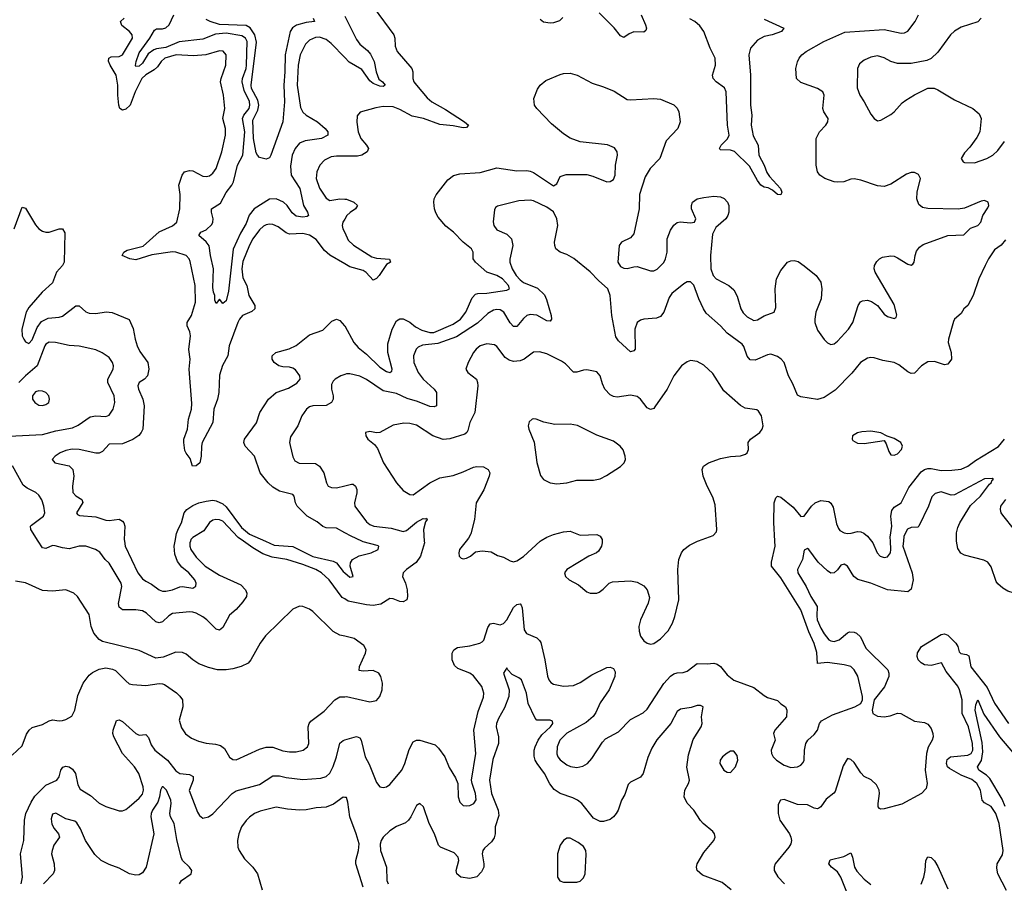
# Model space of a CAD drawing. Header units: inches. Extents: x 1843162 to 1959474, y 907081 to 1016326.
# Tile 390 of 656: x 1888054 to 1893948, y 967953 to 973121. Entities that reach past the tile are written whole.
import ezdxf

# ---------------------------------------------------------------- set-up
doc = ezdxf.new("R2010")
doc.units = ezdxf.units.IN
doc.header["$MEASUREMENT"] = 0
for name, color, linetype in [('B8986', 7, 'Continuous'), ('B8987', 7, 'Continuous'), ('B8996', 7, 'Continuous'), ('B8997', 7, 'Continuous')]:
    doc.layers.add(name, color=color, linetype=linetype)

msp = doc.modelspace()

# ---------------------------------------------------------------- linework, layer by layer
at = {"layer": 'B8986', "color": 5}
for points, elevation in [([(1889076.4, 970000), (1889073, 969990), (1889072.9, 969970), (1889079.8, 969950), (1889110, 969903.9), (1889165.4, 969850), (1889250, 969797), (1889379, 969739), (1889406.5, 969710), (1889414.9, 969690), (1889412.6, 969670), (1889390, 969636.9), (1889350, 969591.5), (1889310, 969557.6), (1889270, 969483.6), (1889250, 969468.3), (1889230, 969473.5), (1889175.3, 969530), (1889150, 969548.4), (1889110, 969570.5), (1889090, 969576.5), (1889070, 969578), (1888970, 969567.1), (1888946.6, 969553.4), (1888910, 969516.8), (1888890, 969510.9), (1888870, 969516.8), (1888813.7, 969570), (1888790, 969583.1), (1888749.8, 969589.8), (1888669.4, 969590), (1888650, 969605.1), (1888646.9, 969626.9), (1888665, 969730), (1888662.8, 969750), (1888590, 969869.3), (1888566.6, 969890), (1888533.9, 969933.9), (1888509.2, 969950), (1888450, 969971.1), (1888410, 969971), (1888350, 969955.3), (1888310, 969960.3), (1888266.5, 969973.5), (1888250, 969973.6), (1888210, 969956), (1888190, 969961.1), (1888165.6, 970000)], 640), ([(1888681.8, 970000), (1888686.7, 969970), (1888761.4, 969810), (1888790, 969774.2), (1888810, 969760.4), (1888843.1, 969743.1), (1888890, 969708.7), (1888910, 969701.4), (1888930, 969700.3), (1888970, 969708.5), (1889013.2, 969726.8), (1889030, 969728.7), (1889090, 969719.2), (1889108.9, 969731.1), (1889111.1, 969750), (1889102, 969770), (1889067.6, 969810), (1889024.6, 969844.6), (1888998.2, 969878.2), (1888983.3, 969923.3), (1888979.6, 969970), (1888985.2, 970000)], 620), ([(1890000, 969654.6), (1889984.1, 969664.1), (1889907, 969770), (1889861.2, 969810), (1889827.6, 969830), (1889750, 969861.8), (1889654.5, 969890), (1889564.9, 969904.9), (1889510, 969925.4), (1889450, 969960.9), (1889395.1, 970000)], 640), ([(1889525.3, 970000), (1889577.2, 969977.2), (1889690, 969969.5), (1889810, 969909.1), (1889930, 969880.4), (1889950, 969869.9), (1889990, 969819.5), (1890000, 969810.7)], 620), ([(1890000, 969431.1), (1889970, 969438.2), (1889930, 969459.8), (1889810, 969580.5), (1889790, 969594.3), (1889750, 969609.7), (1889728.9, 969611.1), (1889690, 969593.3), (1889526.8, 969433.2), (1889493.1, 969390), (1889438.3, 969290), (1889421.7, 969270), (1889379.3, 969250), (1889330, 969237), (1889289.8, 969229.8), (1889238, 969230), (1889183.8, 969243.8), (1889127.4, 969267.4), (1889090, 969289.6), (1889050, 969325.1), (1889030, 969335.1), (1888990, 969336.9), (1888914.1, 969305.9), (1888870, 969299.7), (1888770, 969345.4), (1888550, 969400.2), (1888530, 969411.9), (1888497.6, 969450), (1888481.7, 969490), (1888470, 969561.2), (1888399.7, 969670), (1888377.6, 969690), (1888330, 969708.3), (1888250, 969700.4), (1888190, 969704.8), (1888090, 969751.5), (1888030, 969760.9)], 660), ([(1888010, 968720.5), (1888070, 968776), (1888095.3, 968844.7), (1888111.4, 968868.6), (1888130, 968884.9), (1888190, 968903), (1888230, 968924.9), (1888250, 968930.6), (1888290, 968924.9), (1888310, 968928), (1888330, 968933.4), (1888366, 968954), (1888384.2, 968990), (1888402.4, 969077.6), (1888433.5, 969150), (1888470, 969197.6), (1888490, 969213.7), (1888530, 969234.9), (1888570, 969242.4), (1888610, 969235.5), (1888627.5, 969227.5), (1888690, 969163.7), (1888710, 969147.7), (1888730, 969142), (1888810, 969136.5), (1888890, 969148), (1888910, 969147.3), (1888922, 969142), (1888993.8, 969093.8), (1889013.7, 969073.7), (1889028.4, 969050), (1889030.3, 969010), (1889008.9, 968930), (1889023.2, 968883.2), (1889047.6, 968847.6), (1889082.4, 968822.4), (1889124, 968804), (1889170, 968791.5), (1889225.7, 968785.7), (1889257.2, 968777.2), (1889280.3, 968760.3), (1889310, 968708), (1889330, 968694.9), (1889350, 968692.4), (1889490, 968755.5), (1889530, 968768.4), (1889570, 968767.3), (1889630, 968746.4), (1889670, 968739.7), (1889710, 968739.3), (1889751.6, 968750), (1889776.4, 968770), (1889785.1, 968790), (1889781, 968890), (1889786.9, 968910), (1889796.5, 968923.5), (1889877.3, 968982.7), (1889940.7, 969050), (1889970, 969068.7), (1890000, 969069.9)], 660), ([(1888063.6, 967950), (1888070.4, 967990.4), (1888059.9, 968130), (1888078.6, 968210), (1888082.6, 968330), (1888092.1, 968370), (1888122.4, 968437.6), (1888145, 968475), (1888210, 968540.9), (1888276.4, 968570), (1888290.8, 968590), (1888301.5, 968630), (1888312.2, 968647.8), (1888330, 968653.4), (1888350, 968649.1), (1888370, 968636.5), (1888389.5, 968609.5), (1888403.1, 968543.1), (1888416.7, 968516.7), (1888477.7, 968477.7), (1888530, 968432.7), (1888570, 968411.7), (1888650, 968386.7), (1888670, 968386.4), (1888690, 968394), (1888710, 968410.3), (1888770, 968461.8), (1888790, 968486), (1888795.5, 968510), (1888793.8, 968530), (1888768.4, 968610), (1888742.5, 968650), (1888670.7, 968730), (1888617.2, 968830), (1888611.9, 968850), (1888613.8, 968870), (1888633.4, 968926.6), (1888650, 968932.2), (1888670, 968922), (1888748.9, 968850), (1888762.6, 968842.6), (1888770, 968839.1), (1888810, 968843.1), (1888825.7, 968825.7), (1888842.2, 968782.2), (1888864.1, 968750), (1888939.7, 968690), (1888990, 968625.6), (1889013, 968610), (1889070, 968604.2), (1889093.1, 968593.1), (1889093.2, 968570), (1889068.6, 968508.6), (1889118.4, 968378.4), (1889130, 968358), (1889150, 968343.8), (1889184, 968350), (1889210, 968368.7), (1889326.9, 968490), (1889350, 968506.4), (1889490, 968545.2), (1889570, 968595.4), (1889610, 968596.8), (1889650, 968586.2), (1889750, 968574), (1889857.3, 968582.7), (1889890, 968592.7), (1889910, 968611.7), (1889930, 968652.2), (1889949.9, 968710.1), (1889970, 968792), (1889991.4, 968808.6), (1890000, 968811.1)], 640), ([(1889010.2, 967950), (1889022.3, 967970), (1889080.3, 968010), (1889084, 968030), (1889071.5, 968050), (1889030, 968089.3), (1889020.1, 968110), (1888994.8, 968214.8), (1888979, 968310), (1888957.2, 968350), (1888952.3, 968370), (1888962, 968430), (1888958.4, 968450), (1888934, 968510), (1888912.4, 968530), (1888907, 968530), (1888896.4, 968510), (1888891.5, 968470), (1888881.3, 968438.7), (1888849.9, 968390), (1888841.9, 968370), (1888839.1, 968350), (1888857.2, 968250), (1888810.7, 968050), (1888790, 968015.3), (1888770, 968003.7), (1888750, 968001.5), (1888712.4, 968010), (1888650, 968042.9), (1888590, 968065.7), (1888542, 968090), (1888504.7, 968124.7), (1888449.2, 968209.2), (1888418.7, 968278.7), (1888395.8, 968315.8), (1888384.3, 968324.3), (1888330, 968339.5), (1888270, 968371.9), (1888250, 968366.7), (1888242.1, 968337.9), (1888247.7, 968307.7), (1888261.3, 968281.3), (1888286.6, 968250), (1888292.4, 968230), (1888259.7, 968180.3), (1888248.1, 968150), (1888245.5, 968130), (1888261, 968070), (1888262.7, 968030), (1888255.3, 968010), (1888197.4, 967950)], 620), ([(1890000, 968467.4), (1889990, 968468.8), (1889933.4, 968426.6), (1889890, 968407.9), (1889830, 968403.7), (1889770, 968392.3), (1889730, 968391.4), (1889657.5, 968397.5), (1889590, 968409.4), (1889494.7, 968385.3), (1889459.7, 968370), (1889430.4, 968349.6), (1889410.4, 968329.6), (1889382.9, 968290), (1889365.6, 968250), (1889357.4, 968210), (1889360.6, 968170), (1889368.2, 968150), (1889400, 968100), (1889450, 968049.8), (1889478.7, 968010), (1889506.6, 967913.4)], 620)]:
    msp.add_lwpolyline(points, dxfattribs=dict(at, elevation=elevation))
at = {"layer": 'B8987', "color": 5}
for points, elevation in [([(1890000, 971659.9), (1889910, 971711.8), (1889879.4, 971739.4), (1889830, 971805), (1889790, 971831.6), (1889750, 971840.7), (1889670, 971837.2), (1889650, 971846), (1889602.3, 971882.3), (1889570, 971895), (1889550, 971897.5), (1889530, 971894), (1889514.4, 971885.6), (1889490, 971862.9), (1889450.8, 971810), (1889430, 971771), (1889390, 971674.3), (1889384.6, 971630), (1889390, 971576.5), (1889413.2, 971530), (1889425.2, 971470), (1889461.8, 971410), (1889462.8, 971390), (1889444.5, 971375.5), (1889389.1, 971350.9), (1889370.4, 971329.6), (1889360.3, 971310), (1889307.7, 971170), (1889301.1, 971110), (1889268.5, 971051.5), (1889250, 970994.3), (1889246.4, 970890), (1889237.6, 970850), (1889215.7, 970790), (1889210.9, 970710), (1889147.5, 970590), (1889142.2, 970570), (1889140.5, 970510), (1889132.2, 970470), (1889110, 970452.3), (1889089.7, 970449.7), (1889075.4, 970495.4), (1889050, 970527), (1889043.4, 970543.4), (1889036.7, 970590), (1889037.5, 970610), (1889059.1, 970670), (1889064.9, 970730), (1889082.2, 970790), (1889084.9, 970824.9), (1889069.8, 971030), (1889075.9, 971090), (1889067.2, 971147.2), (1889077, 971230), (1889073.9, 971253.9), (1889056.5, 971290), (1889057.4, 971310), (1889082.2, 971350), (1889107.8, 971430), (1889104.5, 971530), (1889074.5, 971674.5), (1889068.1, 971690), (1889050.4, 971710.4), (1888990, 971730.3), (1888970, 971731.4), (1888846.3, 971713.7), (1888750, 971684.4), (1888714, 971690), (1888667.3, 971710), (1888676.9, 971730), (1888698.1, 971741.9), (1888793.2, 971766.8), (1888890, 971850.8), (1888970, 971888), (1888995, 971910), (1889012.2, 971990), (1889014.6, 972074.6), (1889007.8, 972130), (1889026.2, 972190), (1889040.7, 972210), (1889070, 972218.5), (1889090, 972215.8), (1889150, 972184.4), (1889170, 972182.7), (1889190, 972187.7), (1889210, 972202.6), (1889229.8, 972230), (1889264.4, 972330), (1889286.4, 972430), (1889286.2, 972470), (1889270.9, 972530), (1889281.5, 972590), (1889280.9, 972610), (1889274.5, 972670), (1889257.4, 972750), (1889259.8, 972770), (1889287.6, 972850), (1889290.8, 972910), (1889273, 972933), (1889250, 972935), (1889169.1, 972910.9), (1889094.9, 972905.1), (1888990.4, 972910.4), (1888923.6, 972890), (1888900.7, 972870), (1888880, 972840), (1888859.5, 972820.5), (1888810, 972791), (1888785.9, 972770), (1888744.8, 972690), (1888715.8, 972610), (1888690, 972585.3), (1888670, 972578.9), (1888654.4, 972590), (1888648.2, 972610), (1888641.6, 972670), (1888642, 972730), (1888631.9, 972790), (1888595.8, 972850), (1888587, 972873), (1888588.8, 972891.2), (1888601.7, 972898.3), (1888650, 972901.4), (1888670, 972910.2), (1888729, 973010), (1888728, 973030), (1888712.5, 973050), (1888666.3, 973086.3), (1888658.8, 973110), (1888679.1, 973130)], 580), ([(1890000, 972894.6), (1889918.9, 972978.9), (1889890, 973001.7), (1889850, 973015.8), (1889825.8, 973014.2), (1889790, 972999.1), (1889765.2, 972974.8), (1889732.9, 972910), (1889720.8, 972850), (1889714.6, 972730), (1889735.7, 972595.7), (1889750, 972567.2), (1889770.1, 972550.1), (1889836.9, 972510), (1889883.6, 972470), (1889899.5, 972450), (1889898, 972430), (1889861.3, 972410), (1889764.2, 972395.8), (1889730, 972381.7), (1889702.6, 972350), (1889685.4, 972310), (1889676.3, 972243.7), (1889680.4, 972190), (1889731, 972111), (1889753.3, 972010), (1889777.4, 971970), (1889784.2, 971950), (1889775.8, 971944.2), (1889750, 971939.3), (1889710, 971945.6), (1889684.8, 971964.8), (1889654.9, 972010), (1889633.6, 972030), (1889590, 972049), (1889550, 972047.7), (1889458.5, 971990), (1889428.1, 971951.9), (1889410, 971902.2), (1889376, 971844), (1889332.8, 971747.2), (1889303.8, 971496.2), (1889290, 971439), (1889270, 971422), (1889250, 971448.7), (1889230, 971422), (1889222.5, 971442.5), (1889222.4, 971470), (1889214, 971490), (1889210, 971518), (1889215.1, 971630), (1889196.2, 971710), (1889188.6, 971768.6), (1889171.5, 971791.5), (1889127, 971830), (1889139.5, 971850), (1889170, 971863.5), (1889204.2, 971895.8), (1889211.4, 971910), (1889212.4, 971930), (1889201.7, 971970), (1889202.4, 971990), (1889256.6, 972023.4), (1889290, 972087.5), (1889323.6, 972130), (1889334, 972150), (1889358.8, 972250), (1889389.5, 972310), (1889402.3, 972450), (1889388.9, 972530), (1889397, 972550), (1889427.4, 972590), (1889432.6, 972610), (1889430, 972631.2), (1889397.8, 972697.8), (1889387.1, 972750), (1889387.7, 972770), (1889409.6, 972830), (1889412.4, 972850), (1889416.7, 972990), (1889406, 973010), (1889384.5, 973024.5), (1889290, 973041), (1889226.4, 973033.6), (1889150, 973004.6), (1889010, 972989.1), (1888930, 972954.8), (1888872.4, 972947.6), (1888858.3, 972941.7), (1888823.5, 972916.5), (1888790, 972861.7), (1888770, 972843.2), (1888750, 972840.5), (1888747.1, 972847.1), (1888750.7, 972870.7), (1888770, 972922.7), (1888833.6, 973010), (1888861.2, 973058.8), (1888873.2, 973066.8), (1888910, 973066.8), (1888928.5, 973071.5), (1888949.8, 973090), (1888977.2, 973150)], 560), ([(1889810.5, 973130), (1889818.8, 973110), (1889770, 973104.4), (1889712.1, 973087.9), (1889687.7, 973072.3), (1889673.3, 973050), (1889644.2, 972910), (1889642.4, 972810), (1889634.7, 972730), (1889640.1, 972630), (1889629.1, 972510), (1889558, 972310), (1889550, 972294), (1889530, 972287), (1889490, 972295.6), (1889478, 972310), (1889470, 972323.7), (1889453.6, 972410), (1889450, 972520.7), (1889480.5, 972579.5), (1889485.4, 972610), (1889479, 972639), (1889441.9, 972710), (1889440.1, 972730), (1889472.8, 972987.2), (1889463, 973030), (1889433.3, 973073.3), (1889410, 973087.2), (1889250, 973092), (1889195.1, 973110), (1889170, 973123)], 540), ([(1890000, 972304.5), (1889950, 972305.2), (1889919.6, 972300.4), (1889879.1, 972280.9), (1889850.3, 972250), (1889832.6, 972210), (1889829.2, 972170), (1889850, 972112.7), (1889890, 972053.7), (1889910, 972039.6), (1889970, 972048.3), (1890000, 972046.8)], 580), ([(1888021.8, 971870), (1888070, 971999), (1888090, 971992.7), (1888150, 971894), (1888169, 971870), (1888190, 971856), (1888210, 971849.3), (1888230.6, 971849.4), (1888290, 971868.7), (1888310, 971868.7), (1888325.2, 971845.2), (1888320.9, 971670), (1888311, 971650), (1888275.3, 971610), (1888250, 971547.1), (1888188.5, 971491.5), (1888110, 971398.2), (1888093.4, 971370), (1888068, 971270), (1888069, 971230), (1888078.5, 971210), (1888090, 971193.3), (1888110, 971183.5), (1888130, 971205.1), (1888159.9, 971280.1), (1888184.5, 971315.5), (1888225.1, 971334.9), (1888290, 971341.3), (1888310, 971347.9), (1888390, 971409.8), (1888410, 971408.3), (1888450, 971372.3), (1888470, 971364.4), (1888510, 971362.6), (1888572.1, 971372.1), (1888608.7, 971368.7), (1888710, 971326.6), (1888733.9, 971273.9), (1888745.5, 971210), (1888757.8, 971170), (1888774.6, 971134.6), (1888822.2, 971070), (1888827.1, 971030), (1888818.8, 970990), (1888801.1, 970970), (1888769.8, 970950), (1888761, 970930), (1888765, 970910), (1888791.5, 970850), (1888799.8, 970810), (1888790.9, 970670), (1888782.3, 970650), (1888767.5, 970632.5), (1888731.6, 970608.4), (1888670, 970582), (1888590, 970580.7), (1888550, 970536.5), (1888530, 970526.8), (1888510, 970526.6), (1888410, 970549.1), (1888369.1, 970550.9), (1888330, 970542.7), (1888297.7, 970530), (1888266.3, 970510), (1888249.6, 970490), (1888264.5, 970470), (1888350, 970451.2), (1888372.3, 970430), (1888378.9, 970390), (1888369.8, 970329.8), (1888372.5, 970292.5), (1888391.3, 970271.3), (1888425.6, 970250), (1888432.2, 970232.2), (1888394.3, 970170), (1888400.5, 970160.5), (1888413.3, 970153.3), (1888510, 970146.7), (1888570, 970126.2), (1888590, 970123.8), (1888650, 970131.6), (1888670, 970120.7), (1888678.4, 970110), (1888684.3, 970090), (1888680.2, 970010), (1888681.8, 970000)], 620), ([(1890000, 971927.8), (1889989.3, 971910), (1889985.4, 971890), (1889989.4, 971870), (1890000, 971847.6)], 580), ([(1890000, 970050.9), (1889950, 970078.4), (1889890, 970080.4), (1889870, 970087.7), (1889835.4, 970115.4), (1889774.3, 970150), (1889715.4, 970210), (1889705.1, 970230), (1889696.5, 970270), (1889690, 970279), (1889610, 970299.2), (1889570, 970324.4), (1889542.3, 970350), (1889494.5, 970410), (1889460.8, 970510), (1889403.6, 970570), (1889396.5, 970590), (1889399.2, 970610), (1889471.5, 970708.5), (1889492.7, 970770), (1889542.9, 970850), (1889590, 970890.6), (1889663, 970917), (1889714.1, 970945.9), (1889733.8, 970970), (1889731.3, 970990), (1889705.4, 971025.4), (1889690, 971036.5), (1889670, 971042), (1889630, 971043.2), (1889604.9, 971050), (1889578.3, 971070), (1889565.5, 971090), (1889564.9, 971110), (1889587.7, 971130), (1889667.9, 971152.1), (1889708.6, 971171.4), (1889790, 971235.8), (1889870, 971263.1), (1889922, 971318), (1889950, 971329.6), (1889970, 971320.5), (1889999.1, 971290), (1890000, 971288.3)], 620), ([(1887990.6, 970629.4), (1888190, 970638.5), (1888270, 970661.4), (1888370, 970678.4), (1888404.5, 970695.5), (1888475.6, 970744.4), (1888510, 970750.2), (1888570, 970747.3), (1888590, 970754.6), (1888614.4, 970790), (1888624.1, 970830), (1888619.3, 970870), (1888581.8, 970950), (1888582.2, 970970), (1888613.1, 971030), (1888616.4, 971050), (1888610.6, 971070.6), (1888590, 971099.7), (1888548.5, 971128.5), (1888510, 971145), (1888410, 971167.9), (1888350, 971171.7), (1888268.7, 971190), (1888230, 971190.7), (1888210, 971178.5), (1888204.8, 971170), (1888159.5, 971050), (1888089.7, 970990.3), (1888050, 970949.8)], 640), ([(1890000, 970997.6), (1889977.3, 970990), (1889943, 970970), (1889930, 970957), (1889921.3, 970938.7), (1889920.9, 970910), (1889931.4, 970870), (1889931.4, 970850), (1889921.1, 970830), (1889888.5, 970811.5), (1889810, 970809.8), (1889790, 970804), (1889770.4, 970790), (1889743.1, 970750), (1889718.9, 970690), (1889674.7, 970625.3), (1889670.2, 970590), (1889673, 970573), (1889690, 970504.7), (1889701.7, 970481.7), (1889727.7, 970467.7), (1889824.3, 970464.3), (1889850, 970450.3), (1889874.7, 970410), (1889890.3, 970350.3), (1889900.7, 970330), (1889921.1, 970321.1), (1889950, 970319.6), (1890000, 970331.3)], 640), ([(1888165.6, 970000), (1888121.5, 970070), (1888119.1, 970090), (1888124.2, 970095.8), (1888196.3, 970150), (1888204, 970170), (1888199.8, 970210), (1888186.9, 970246.9), (1888170, 970276.2), (1888151.8, 970291.8), (1888098.5, 970318.5), (1888075.9, 970335.9), (1888011.5, 970451.5)], 640), ([(1888985.2, 970000), (1888993.8, 970046.2), (1889004.2, 970075.8), (1889023.5, 970110), (1889038.3, 970170), (1889055, 970190), (1889090, 970214.2), (1889127.7, 970230), (1889170, 970239.9), (1889210, 970245.4), (1889230, 970242.4), (1889270, 970223.9), (1889290, 970205), (1889381.9, 970081.9), (1889430, 970041.9), (1889525.3, 970000)], 620), ([(1889395.1, 970000), (1889362.9, 970022.9), (1889270, 970119.2), (1889250, 970129), (1889229.5, 970130.5), (1889210, 970125.3), (1889190, 970112.6), (1889156.9, 970063.1), (1889090, 970023.1), (1889079.7, 970010), (1889076.4, 970000)], 640)]:
    msp.add_lwpolyline(points, dxfattribs=dict(at, elevation=elevation))
at = {"layer": 'B8987', "color": 5, "elevation": 660}
msp.add_lwpolyline([(1888170, 970900.5), (1888150, 970893.7), (1888132, 970870), (1888132, 970850), (1888145.7, 970830), (1888170, 970814.9), (1888190, 970812), (1888210, 970817.6), (1888229.6, 970830.4), (1888233.6, 970850), (1888229.5, 970870), (1888210.9, 970890.9), (1888190, 970898.9)], close=True, dxfattribs=at)
at = {"layer": 'B8996', "color": 5}
for points, elevation in [([(1890000, 968811.1), (1890070, 968831.5), (1890090, 968824.2), (1890099.2, 968810), (1890122.6, 968710), (1890146.7, 968666.7), (1890190, 968556), (1890210, 968530.8), (1890230, 968526), (1890250, 968530.6), (1890270, 968543.8), (1890342.6, 968630), (1890360.8, 968670), (1890386, 968754), (1890410, 968798.7), (1890430, 968810.2), (1890450, 968809.1), (1890540.8, 968780.8), (1890562, 968762), (1890598.9, 968710), (1890626, 968646), (1890663.4, 968583.4), (1890676.3, 968550), (1890679.3, 968470), (1890690, 968438.8), (1890710, 968419.3), (1890730, 968415.8), (1890750, 968419.5), (1890773.3, 968430), (1890787.1, 968452.9), (1890783.1, 968490), (1890762, 968550), (1890759.7, 968570), (1890785.3, 968730), (1890772, 968870), (1890798.8, 968981.2), (1890830, 969066), (1890832.3, 969090), (1890821.1, 969130), (1890770, 969195.1), (1890750, 969211.1), (1890678, 969238), (1890656.6, 969256.6), (1890642.4, 969290), (1890643.6, 969330), (1890652.3, 969350), (1890675.4, 969364.6), (1890750, 969374.9), (1890809.8, 969390.2), (1890822.2, 969397.8), (1890832.2, 969407.8), (1890856.4, 969483.6), (1890870, 969505.3), (1890890, 969510.2), (1890930, 969498.9), (1890950, 969507.7), (1890970.7, 969530), (1891010, 969603.1), (1891030, 969622.4), (1891050, 969624.9), (1891057.2, 969617.2), (1891061.4, 969601.4), (1891073.5, 969470), (1891087.9, 969447.9), (1891150, 969421.5), (1891166.9, 969406.9), (1891174.1, 969394.1), (1891198.6, 969290), (1891213.3, 969193.3), (1891222, 969170), (1891234.4, 969154.4), (1891250, 969144.4), (1891310, 969132.4), (1891370, 969137), (1891410, 969155.6), (1891479, 969201), (1891570, 969244.2), (1891590, 969247), (1891610, 969238.4), (1891618.8, 969218.8), (1891616.8, 969190), (1891583.5, 969110), (1891530, 969033), (1891504, 968976), (1891487.8, 968952.2), (1891445.6, 968914.4), (1891330, 968851.5), (1891288.4, 968810), (1891272, 968770), (1891270, 968727.3), (1891275.2, 968710), (1891290, 968691.5), (1891330, 968662.4), (1891351.2, 968651.2), (1891390, 968646), (1891425, 968655), (1891453.6, 968670), (1891480.3, 968699.7), (1891543.3, 968796.7), (1891561.8, 968818.2), (1891639.8, 968860.2), (1891710, 968932.4), (1891786.1, 968973.9), (1891810, 968995.3), (1891910.9, 969149.1), (1891950, 969193.4), (1891970, 969206.4), (1891990, 969212.1), (1892026.3, 969213.7), (1892050, 969221.7), (1892110, 969269.1), (1892170, 969266.4), (1892209.7, 969270.3), (1892230, 969263.6), (1892250.2, 969250.2), (1892290, 969201.1), (1892330, 969168.4), (1892450, 969124.9), (1892510, 969077.1), (1892530, 969065.5), (1892590, 969046.8), (1892610, 969026.8), (1892638, 969010), (1892646, 968990), (1892644.7, 968950), (1892575.5, 968870), (1892567.3, 968850), (1892576.3, 968810), (1892552.7, 968750), (1892555.5, 968730), (1892565.5, 968710), (1892584.9, 968690), (1892630, 968659.5), (1892670, 968646.7), (1892709.5, 968650.5), (1892730, 968660.7), (1892744.5, 968675.5), (1892749.6, 968690.4), (1892751.8, 968750), (1892759.5, 968790), (1892772.3, 968810), (1892810, 968843.8), (1892829.6, 968870), (1892843, 968910), (1892854.3, 968925.7), (1892919.2, 968960.8), (1893052.8, 969010), (1893090, 969029.5), (1893099.1, 969050), (1893098.8, 969070), (1893071.7, 969191.7), (1893050, 969229.6), (1893030, 969249.6), (1892990, 969260.5), (1892890, 969274.5), (1892829.3, 969269.3), (1892826, 969334), (1892811, 969389), (1892778.2, 969458.2), (1892730, 969589.7), (1892610, 969780.3), (1892555.6, 969850), (1892555.3, 969875.3), (1892577.5, 969970), (1892575.5, 970000)], 640), ([(1890476.5, 970000), (1890477, 969990), (1890452.7, 969910), (1890428.1, 969871.9), (1890370.3, 969830), (1890350.4, 969810), (1890346, 969790), (1890364.9, 969750), (1890372.9, 969710), (1890376.1, 969670), (1890371.1, 969648.9), (1890350, 969637.4), (1890330, 969639.1), (1890290, 969654.8), (1890270, 969656.4), (1890216.3, 969623.7), (1890170, 969615.7), (1890130, 969619.4), (1890021.6, 969641.6), (1890000, 969654.6)], 640), ([(1890000, 969810.7), (1890030, 969784.2), (1890050.2, 969789.8), (1890032.8, 969850), (1890034.4, 969870), (1890047, 969890), (1890087.5, 969912.5), (1890158.7, 969930), (1890199.5, 969950), (1890204.4, 969970), (1890194.6, 969974.6), (1890110, 969996.8), (1890103.1, 970000)], 620), ([(1890726.3, 970000), (1890687.3, 969950), (1890682.8, 969930), (1890686, 969910), (1890698, 969898), (1890710, 969894), (1890730, 969898), (1890753.2, 969910), (1890783.6, 969936.4), (1890822.5, 969942.5), (1890875.9, 969935.9), (1890915.5, 969915.5), (1890950, 969905.5), (1890990, 969882), (1891010, 969877.3), (1891030, 969882), (1891070, 969908), (1891170.5, 970000)], 660), ([(1891541, 970000), (1891541.6, 969990), (1891536.4, 969970), (1891518.9, 969941.1), (1891507.3, 969930), (1891460.5, 969910), (1891330.6, 969830), (1891316.3, 969810), (1891320.7, 969790), (1891342.8, 969770), (1891399.9, 969739.9), (1891450, 969697.1), (1891470.3, 969690.3), (1891509.7, 969690.3), (1891523.8, 969696.2), (1891547.2, 969712.8), (1891582.7, 969750), (1891603.8, 969756.2), (1891710, 969763.8), (1891750, 969755.5), (1891790, 969734), (1891810.5, 969710), (1891823.8, 969663.8), (1891816, 969630), (1891770, 969529.3), (1891760.7, 969490), (1891762.6, 969462.6), (1891771.4, 969431.4), (1891790, 969404.9), (1891810, 969390.5), (1891830, 969383.8), (1891850, 969388.5), (1891890, 969415.3), (1891935.9, 969464.1), (1891961.8, 969510), (1891976.1, 969550), (1891999.3, 969650), (1891993.2, 969830), (1892000.6, 969890), (1892015.6, 969930), (1892030.5, 969950), (1892064.3, 969975.7), (1892111.3, 970000)], 660), ([(1893344.3, 970000), (1893341.5, 969970), (1893397.2, 969810), (1893403.8, 969770), (1893390, 969712.7), (1893370, 969698), (1893250, 969709.3), (1893149.1, 969749.1), (1893070.6, 969770.6), (1893047.1, 969790), (1893010, 969851.8), (1892990, 969863.1), (1892970, 969856), (1892950, 969828.5), (1892930, 969810.3), (1892910, 969809.1), (1892890, 969822.3), (1892834.6, 969874.6), (1892778.4, 969950), (1892770, 969956.5), (1892750, 969946), (1892740.6, 969890), (1892710.7, 969830), (1892712.2, 969810), (1892762.7, 969730), (1892789.6, 969669.6), (1892829.1, 969610), (1892825.4, 969554.6), (1892828.9, 969530), (1892850, 969479.4), (1892870, 969445.7), (1892898.7, 969410), (1892910, 969403.1), (1892930, 969400.8), (1892959.7, 969410), (1893008.8, 969451.2), (1893022.7, 969457.3), (1893050, 969456.6), (1893063.9, 969450), (1893087.6, 969427.6), (1893119.3, 969359.3), (1893250.5, 969230), (1893257.8, 969210), (1893257.4, 969190), (1893230.7, 969129.3), (1893169.7, 969050.3), (1893157.5, 968990), (1893161.6, 968970), (1893190, 968954.2), (1893230, 968949.9), (1893264.5, 968955.5), (1893310, 968970.8), (1893328.7, 968968.7), (1893410, 968923.5), (1893470, 968915.4), (1893490, 968906), (1893510, 968878.7), (1893521.5, 968850), (1893522.9, 968830), (1893516.5, 968810), (1893492.1, 968767.9), (1893481.8, 968730), (1893473.8, 968630), (1893486.4, 968550), (1893479.8, 968520.2), (1893452, 968490), (1893334.3, 968425.7), (1893230, 968398.7), (1893210, 968396.3), (1893200.4, 968400.4), (1893194, 968410), (1893192.7, 968430), (1893201.5, 968490), (1893198.6, 968510), (1893183.1, 968543.1), (1893152, 968572), (1893110, 968592.7), (1893090, 968614.6), (1893050, 968675.6), (1893030, 968694.9), (1893010, 968700.4), (1892984.4, 968655.6), (1892936.9, 968503.1), (1892928.5, 968491.5), (1892882.6, 968457.4), (1892850, 968410.5), (1892838, 968402), (1892830, 968398), (1892810, 968402), (1892770, 968421.8), (1892710, 968425), (1892630, 968455.2), (1892608.7, 968451.3), (1892595, 968425), (1892594.8, 968370), (1892605.2, 968330), (1892662, 968250), (1892671, 968230), (1892673.7, 968210), (1892670.4, 968189.6), (1892658.2, 968170), (1892577, 968070), (1892569.9, 968050), (1892571.2, 968030), (1892592, 967992), (1892632.3, 967950)], 620), ([(1893152.9, 970000), (1893160.4, 969990), (1893188.2, 969930), (1893204.9, 969910), (1893230, 969902.7), (1893250, 969906.5), (1893267.1, 969930), (1893269.8, 969950), (1893266.6, 970000)], 640), ([(1894305.7, 970000), (1894269.9, 969930), (1894249.9, 969870.1), (1894230, 969841.3), (1894199.5, 969820.5), (1894180.6, 969799.4), (1894130, 969690.8), (1894107.3, 969672.7), (1894090, 969670.4), (1894008.4, 969688.4), (1893970, 969702), (1893939.4, 969719.4), (1893910, 969744.2), (1893899.6, 969759.6), (1893870, 969846), (1893850, 969874.6), (1893826, 969886), (1893710, 969916.2), (1893688.9, 969928.9), (1893670, 969956.4), (1893662.4, 970000)], 620), ([(1893960.7, 967910), (1893910.5, 968010), (1893902.8, 968042.8), (1893905.8, 968070), (1893936.7, 968123.3), (1893941.1, 968150), (1893917.5, 968310), (1893898.3, 968370), (1893870, 968411.8), (1893830, 968433.7), (1893814.9, 968450), (1893806.7, 968510), (1893784.1, 968550), (1893753.7, 968573.7), (1893690, 968600.9), (1893620, 968640), (1893607.8, 968650), (1893602.1, 968670), (1893606.9, 968693.1), (1893627, 968710), (1893730, 968720.7), (1893749.2, 968730.8), (1893759.5, 968750), (1893758.4, 968790), (1893734.9, 968890), (1893696.7, 968970), (1893695.3, 969050), (1893680.5, 969110), (1893670, 969132.1), (1893601, 969221), (1893573.4, 969273.4), (1893510, 969257.2), (1893470, 969261.1), (1893450, 969272.5), (1893433.4, 969290), (1893426.7, 969310), (1893428.4, 969331.6), (1893452.7, 969370), (1893570, 969441.3), (1893590, 969446.2), (1893610, 969438.9), (1893658.5, 969390), (1893669.7, 969370), (1893677.3, 969337.3), (1893688.3, 969328.3), (1893722.6, 969322.6), (1893735.2, 969315.2), (1893747.8, 969247.8), (1893845.6, 969125.6), (1893890, 969031), (1893974.2, 968910)], 580), ([(1890000, 969069.9), (1890010, 969070.3), (1890150, 969039.3), (1890190, 969047.7), (1890209.6, 969070.4), (1890223.7, 969110), (1890226, 969150), (1890216, 969190), (1890204, 969210), (1890170, 969227), (1890110, 969221.7), (1890085.6, 969225.6), (1890088.4, 969250), (1890125.1, 969330), (1890127.6, 969350), (1890115.2, 969375.2), (1890057.6, 969417.6), (1890000, 969431.1)], 660), ([(1892313.9, 967913.9), (1892258.7, 967958.7), (1892142.7, 968002.7), (1892110.4, 968030.4), (1892106, 968050), (1892110.4, 968070), (1892150, 968137.6), (1892210, 968209.6), (1892217.3, 968230), (1892214, 968250), (1892203.7, 968263.7), (1892145.3, 968310), (1892130, 968328.4), (1892089.2, 968390), (1892050, 968433.4), (1892032, 968470), (1892035.5, 968510), (1892057.8, 968550), (1892063.9, 968570), (1892047.3, 968647.3), (1892058.1, 968721.9), (1892086.8, 968813.2), (1892134, 968890), (1892138.9, 968910), (1892135.3, 968950), (1892146, 969010), (1892130, 969018), (1892110, 969016.5), (1892074.7, 969005.3), (1892010, 968994.6), (1891990, 968981.3), (1891952.2, 968910), (1891867.9, 968812.1), (1891838.2, 968761.8), (1891814, 968706), (1891787.2, 968610), (1891770, 968587.2), (1891710, 968558), (1891696.6, 968543.4), (1891676.3, 968483.7), (1891656.8, 968450), (1891637.3, 968390), (1891625.1, 968370), (1891610, 968350.4), (1891590, 968335.8), (1891550, 968322.4), (1891530, 968323.8), (1891490, 968343), (1891418.9, 968430), (1891393.7, 968450), (1891365.3, 968465.3), (1891290, 968490.1), (1891253.6, 968513.6), (1891227.8, 968547.8), (1891195.1, 968610), (1891152.2, 968670), (1891140.5, 968690), (1891134.3, 968714.3), (1891134, 968750), (1891139.1, 968770), (1891157.8, 968810), (1891179.4, 968840.6), (1891231.5, 968890), (1891246.7, 968910), (1891243.1, 968923.1), (1891229.2, 968929.2), (1891150.2, 968930.2), (1891140.6, 968940.6), (1891097.2, 969030), (1891087.6, 969090), (1891057.5, 969170), (1891043, 969183), (1891001.9, 969201.9), (1890975.8, 969230), (1890970, 969242.8), (1890949.8, 969210), (1890983.9, 969110), (1890982.9, 969070), (1890957.4, 969002.6), (1890920.4, 968939.6), (1890908.7, 968910), (1890906.6, 968890), (1890919.9, 968830), (1890920.3, 968790), (1890886.9, 968693.1), (1890867.7, 968570), (1890878.1, 968490), (1890919.2, 968390), (1890921.9, 968358.1), (1890899.8, 968290), (1890901, 968250), (1890894.8, 968225.2), (1890878.4, 968201.6), (1890836.5, 968163.5), (1890827.8, 968150), (1890823.5, 968130), (1890833.3, 968070), (1890832.2, 968050), (1890819, 968021), (1890790, 967992.6), (1890750, 967981.2), (1890694.8, 967990), (1890670.4, 968010), (1890667.9, 968030), (1890683.2, 968090), (1890679.5, 968110), (1890656.2, 968136.2), (1890574, 968170), (1890562.2, 968182.2), (1890536.8, 968250), (1890505.7, 968310), (1890471.4, 968411.4), (1890450, 968430.4), (1890430, 968419.3), (1890396, 968350), (1890381.6, 968330), (1890364.2, 968315.8), (1890310, 968292.6), (1890270, 968268), (1890229.9, 968230.1), (1890217.4, 968210), (1890212.2, 968187.8), (1890214, 968150), (1890250.5, 968050), (1890253, 967970), (1890259.8, 967950)], 620), ([(1893953.5, 968413.5), (1893936, 968456), (1893860.8, 968580.8), (1893840.9, 968600.9), (1893796.2, 968630), (1893787.1, 968650), (1893811.2, 968688.8), (1893820.7, 968739.3), (1893815.8, 968795.8), (1893773.8, 968990), (1893778, 969022), (1893790, 969050.4), (1893825, 968965), (1893918.8, 968830), (1894010, 968723.5)], 560), ([(1890110.7, 967930.7), (1890066.9, 968070), (1890066, 968090), (1890082.6, 968150), (1890085.6, 968190), (1890069.4, 968249.4), (1890030.8, 968350.8), (1890019, 968439), (1890010, 968466), (1890000, 968467.4)], 620), ([(1893025, 967850), (1892969.6, 967990), (1892950, 968020.7), (1892913.3, 968050), (1892897.8, 968070), (1892906.7, 968093.3), (1892987.2, 968112.8), (1893030, 968136.2), (1893040.6, 968110), (1893051, 968050), (1893065.6, 968025.6), (1893110, 967978), (1893150, 967945.9)], 580), ([(1893450, 967948), (1893465.8, 967990), (1893474.9, 968030), (1893478.6, 968090), (1893490, 968111.5), (1893510, 968106.5), (1893530, 968087.2), (1893550, 968053.4), (1893610, 967920.6)], 580)]:
    msp.add_lwpolyline(points, dxfattribs=dict(at, elevation=elevation))
for points, elevation in [([(1892330, 968744), (1892310, 968744), (1892290, 968732.7), (1892260.7, 968710), (1892248, 968690), (1892245.5, 968670), (1892270, 968631), (1892290, 968618.8), (1892310, 968616), (1892339, 968650), (1892352.7, 968690), (1892350, 968718)], 640), ([(1891350, 968223.6), (1891330, 968222.9), (1891310, 968209.6), (1891290, 968180.7), (1891273.2, 968130), (1891274.6, 967990), (1891287.5, 967967.5), (1891310, 967958.9), (1891390, 967959.5), (1891410, 967964.9), (1891430, 967985.5), (1891438.7, 968010), (1891446, 968126), (1891442.7, 968150), (1891430, 968173.6), (1891397.8, 968197.8)], 620)]:
    msp.add_lwpolyline(points, close=True, dxfattribs=dict(at, elevation=elevation))
at = {"layer": 'B8997', "color": 5}
for points, elevation in [([(1890176.9, 973190), (1890293.4, 973030), (1890299.3, 973010), (1890302.8, 972962.8), (1890314, 972930), (1890401.8, 972830), (1890408, 972810), (1890407.2, 972770), (1890414.7, 972750), (1890429.3, 972730), (1890494.1, 972654.1), (1890521.2, 972630), (1890602.8, 972582.8), (1890716.9, 972510), (1890741.3, 972490), (1890730, 972476.2), (1890710, 972473.5), (1890650, 972486.3), (1890570, 972494.1), (1890472.6, 972530), (1890404.4, 972544.4), (1890330, 972584.1), (1890290, 972598.7), (1890230, 972602.2), (1890186.2, 972593.8), (1890092.2, 972567.8), (1890074, 972546), (1890071.8, 972508.2), (1890079.7, 972450), (1890096, 972410), (1890131.1, 972370), (1890141.8, 972350), (1890135.2, 972330), (1890102, 972310), (1890076.5, 972303.5), (1890000, 972304.5)], 580), ([(1891775.2, 973150), (1891801.4, 973090), (1891806.2, 973070), (1891803, 973057), (1891790, 973047.3), (1891730, 973049.2), (1891702.5, 973037.5), (1891670, 973014.8), (1891650, 973024.5), (1891612.1, 973072.1), (1891522.7, 973162.7)], 580), ([(1890000, 971288.3), (1890055.4, 971190), (1890079.8, 971159.8), (1890130, 971119.4), (1890210, 971042.4), (1890250, 971015.6), (1890270.8, 971009.2), (1890281.7, 971018.3), (1890284.5, 971030), (1890258.4, 971130), (1890258.2, 971181.8), (1890283.7, 971270), (1890310, 971318.7), (1890330, 971330.7), (1890350, 971331.4), (1890390, 971310.5), (1890423.8, 971283.8), (1890462.5, 971262.5), (1890510, 971248.6), (1890534.3, 971250), (1890650, 971299.9), (1890694.1, 971330), (1890725, 971370), (1890763, 971457), (1890782, 971478), (1890796.9, 971483.1), (1890850, 971485.2), (1890970, 971501.6), (1890986.7, 971510), (1890980.2, 971530), (1890944.4, 971570), (1890911.3, 971591.3), (1890850.5, 971610.5), (1890782.4, 971670), (1890768.4, 971690), (1890769, 971730), (1890759.6, 971750), (1890708.7, 971790), (1890652.2, 971850), (1890606.1, 971886.1), (1890559.5, 971939.5), (1890545.2, 971965.2), (1890537.7, 971990), (1890532.9, 972030), (1890536, 972050), (1890546.6, 972073.4), (1890618, 972162), (1890652, 972188), (1890690, 972198.1), (1890810, 972207.4), (1890910, 972235.4), (1891030, 972217.2), (1891090, 972218.7), (1891110, 972215.1), (1891130, 972207), (1891250, 972127.6), (1891270, 972138.4), (1891290, 972183.5), (1891324.7, 972195.3), (1891450, 972195.3), (1891485.7, 972185.7), (1891570, 972151.6), (1891590, 972152), (1891610, 972165.2), (1891618.4, 972190), (1891620.3, 972250), (1891632.2, 972310), (1891630.3, 972330.3), (1891615.2, 972355.2), (1891572.7, 972372.7), (1891410, 972391.1), (1891350, 972412.7), (1891310, 972438), (1891238.5, 972498.5), (1891150, 972588.9), (1891136.1, 972610), (1891131.4, 972650), (1891153.8, 972706.2), (1891170.2, 972729.8), (1891203.1, 972756.9), (1891290, 972792.8), (1891310, 972799.8), (1891350, 972801.4), (1891392.3, 972790), (1891481.1, 972741.1), (1891550, 972719.8), (1891613, 972693), (1891690, 972643.5), (1891710, 972640.7), (1891849.8, 972649.8), (1891890, 972645), (1891970, 972611.2), (1891990, 972591.5), (1891999.8, 972570), (1892008.8, 972510), (1891995.1, 972470), (1891923.8, 972396.2), (1891885.7, 972290), (1891829.1, 972230.9), (1891799.4, 972180.6), (1891765.2, 972074.8), (1891762, 971990), (1891730, 971839.5), (1891710, 971815), (1891657.4, 971790), (1891643.5, 971770), (1891634.3, 971670), (1891650, 971643.6), (1891670, 971635.1), (1891690, 971633), (1891730, 971643.1), (1891750, 971643.5), (1891830, 971617.7), (1891850, 971617.7), (1891870, 971627.7), (1891910, 971667.4), (1891920.9, 971690), (1891929.4, 971730), (1891931, 971810), (1891950, 971861.6), (1891970, 971892.4), (1891990, 971908.5), (1892008.5, 971911.5), (1892070, 971906.2), (1892094.8, 971910), (1892101.3, 971930), (1892076.6, 971990), (1892075, 972010), (1892082, 972030), (1892110, 972048.3), (1892150, 972057.4), (1892210, 972064.2), (1892250, 972060.8), (1892272, 972052), (1892291.9, 972030), (1892298.4, 972010), (1892299.3, 971970), (1892294, 971950), (1892282, 971930), (1892221.6, 971878.4), (1892201.4, 971838.6), (1892189.2, 971710), (1892192.2, 971630), (1892205.6, 971590), (1892223.2, 971570), (1892299.2, 971530), (1892330, 971504.2), (1892350, 971466), (1892372.2, 971390), (1892386, 971366), (1892410, 971342.2), (1892450, 971320.9), (1892470, 971325.1), (1892511.3, 971348.7), (1892570, 971371.3), (1892581.7, 971398.3), (1892577.2, 971510), (1892584, 971570), (1892610, 971619.3), (1892650, 971669.8), (1892670, 971678.7), (1892690, 971679.3), (1892713.6, 971673.6), (1892750, 971648.4), (1892821.7, 971590), (1892849.9, 971549.9), (1892856.5, 971510), (1892853.1, 971450), (1892821, 971370), (1892813.6, 971330), (1892814.9, 971310), (1892830, 971263.5), (1892870, 971207.1), (1892890, 971187.6), (1892910, 971177.6), (1892930, 971181.6), (1892950, 971196.9), (1893016.5, 971270), (1893041.7, 971310), (1893073.8, 971410), (1893087.3, 971432.7), (1893100.3, 971439.7), (1893130, 971442.3), (1893154.4, 971434.4), (1893189.8, 971410), (1893230, 971359.7), (1893250, 971345.1), (1893290, 971332.3), (1893300.7, 971339.3), (1893305.8, 971354.2), (1893290, 971417), (1893175.2, 971610), (1893169.2, 971630), (1893171.4, 971650), (1893184.9, 971675.1), (1893200.4, 971690), (1893220, 971700), (1893270, 971708.9), (1893290, 971706.3), (1893310, 971697), (1893370, 971657.3), (1893390, 971652), (1893401.6, 971658.4), (1893409.4, 971670.6), (1893414.4, 971710), (1893423.6, 971736.4), (1893441, 971759), (1893463.5, 971776.5), (1893610, 971829.8), (1893705.7, 971834.3), (1893746.5, 971873.5), (1893790.6, 971889.4), (1893807.3, 971910), (1893820.2, 971950), (1893850, 971996.2), (1893855.9, 972010), (1893852.7, 972030), (1893830, 972038.2), (1893810, 972035), (1893710, 971992.6), (1893672.7, 971987.3), (1893491, 971991), (1893457.8, 971997.8), (1893436, 972016), (1893424.4, 972050), (1893427.5, 972090), (1893447.2, 972170), (1893435.4, 972195.4), (1893410, 972207.4), (1893390, 972206.8), (1893363.6, 972196.4), (1893270, 972136.2), (1893230, 972122.6), (1893190, 972126.4), (1893090, 972161.5), (1893050, 972168.9), (1893030, 972167.4), (1892988.2, 972151.8), (1892951.5, 972148.5), (1892930, 972151.5), (1892873.7, 972170), (1892843.8, 972190), (1892831.1, 972210), (1892823, 972250), (1892822.6, 972410), (1892842.3, 972450), (1892880.2, 972490), (1892892.7, 972510), (1892894, 972530), (1892868.9, 972568.9), (1892861.1, 972590), (1892869.2, 972669.2), (1892861.1, 972690), (1892830, 972709.2), (1892730, 972744.9), (1892704.4, 972770), (1892701, 972830), (1892710, 972869.4), (1892720.7, 972890), (1892736.9, 972910), (1892762.7, 972930), (1892867.6, 972990), (1892994.4, 973045.6), (1893230, 973063.4), (1893330, 973041.1), (1893350, 973042.2), (1893370, 973052.1), (1893414.5, 973110), (1893435, 973150)], 620), ([(1890000, 973142.5), (1890070, 973002.4), (1890090, 972975), (1890136.3, 972936.3), (1890154.3, 972914.3), (1890175.8, 972870), (1890188.7, 972808.7), (1890205.1, 972765.1), (1890225.5, 972750), (1890241.6, 972730), (1890230, 972720.5), (1890210, 972722.7), (1890170, 972739.8), (1890150, 972756), (1890103.3, 972823.3), (1890026.8, 972866.8), (1890000, 972894.6)], 560), ([(1891305.5, 973134.5), (1891285.1, 973114.9), (1891250, 973102.6), (1891230, 973099.9), (1891190, 973107.2), (1891170, 973122.9)], 580), ([(1892510, 973124.5), (1892628.8, 973070), (1892614.9, 973050), (1892559.5, 973030), (1892510, 973020.9), (1892470, 972998.3), (1892428.1, 972950), (1892420.1, 972910), (1892428.6, 972790), (1892428.8, 972610), (1892437.7, 972550), (1892434, 972490), (1892445.2, 972425.2), (1892475.2, 972370), (1892479.2, 972310), (1892510.7, 972250), (1892525.9, 972205.9), (1892541.9, 972181.9), (1892608.2, 972110), (1892616.4, 972090), (1892610, 972074), (1892590, 972074.5), (1892560.9, 972100.9), (1892534.2, 972114.2), (1892510, 972119.1), (1892490, 972131.2), (1892470, 972158), (1892423.7, 972243.7), (1892332.6, 972332.6), (1892310, 972340.5), (1892250, 972341.6), (1892245.5, 972345.5), (1892243.5, 972350), (1892253, 972370), (1892291.1, 972408.9), (1892301.1, 972430), (1892291.8, 972490), (1892284.4, 972690), (1892273.5, 972713.5), (1892223.9, 972750), (1892205.8, 972770), (1892202.2, 972790), (1892219.9, 972850), (1892217.8, 972890), (1892187.9, 972950), (1892149.4, 973050), (1892125.1, 973085.1), (1892096.8, 973110), (1892065.7, 973125.7)], 580), ([(1893810.2, 973129.8), (1893790, 973108), (1893690, 973077.3), (1893650, 973052.4), (1893626, 973030), (1893550, 972926), (1893510, 972889.6), (1893483.8, 972876.2), (1893390, 972859.1), (1893310, 972858.7), (1893269.3, 972870), (1893230, 972893.3), (1893190, 972904.2), (1893150, 972896.9), (1893110, 972879.6), (1893082.5, 972857.5), (1893070.4, 972830), (1893067.4, 972712.6), (1893082.6, 972670), (1893110.3, 972630), (1893150, 972556.3), (1893170, 972530.6), (1893190, 972516.3), (1893210, 972520.5), (1893270, 972554.4), (1893289.8, 972570.2), (1893336.4, 972623.6), (1893359.5, 972640.5), (1893410, 972672), (1893490.5, 972710.5), (1893529.5, 972710.5), (1893550, 972702), (1893650, 972641.7), (1893759.1, 972590), (1893797.4, 972557.4), (1893810.4, 972530.4), (1893801.6, 972450), (1893784.6, 972415.4), (1893741.7, 972358.3), (1893710, 972325.2), (1893690.7, 972290), (1893702.8, 972270), (1893710, 972267), (1893770, 972263.7), (1893844, 972290), (1893879.3, 972310), (1893910, 972339.1), (1893950, 972393)], 640), ([(1890000, 972046.8), (1890010, 972046.3), (1890054, 972030), (1890076, 972010), (1890065.3, 971990), (1890031.9, 971968.1), (1890013.4, 971950), (1890000, 971927.8)], 580), ([(1893956.3, 971803.7), (1893930, 971772.4), (1893890, 971743), (1893852.9, 971690), (1893832.9, 971650), (1893796.9, 971570), (1893761.3, 971470), (1893730.5, 971410), (1893706, 971390), (1893690, 971362), (1893650.9, 971329.1), (1893644.5, 971315.5), (1893614, 971210), (1893612.2, 971190), (1893630.3, 971130), (1893631.7, 971090), (1893610, 971059.5), (1893590, 971055.1), (1893530, 971075.6), (1893490, 971073.1), (1893453.7, 971050), (1893410, 971006.6), (1893390, 971004.8), (1893370, 971014.8), (1893316.4, 971056.4), (1893290, 971068.9), (1893221.3, 971081.3), (1893170, 971098), (1893150, 971100.4), (1893130, 971095.8), (1893087, 971070), (1893034.7, 971005.3), (1892936.6, 970903.4), (1892870, 970859.8), (1892830, 970847.7), (1892730, 970863.5), (1892710, 970875.1), (1892682.6, 970942.6), (1892656.8, 970990), (1892629.7, 971069.7), (1892612.3, 971090), (1892590, 971105.1), (1892550, 971118.7), (1892530, 971116.3), (1892457, 971083), (1892426.5, 971086.5), (1892410, 971107.8), (1892390, 971165.1), (1892379.2, 971179.2), (1892290, 971245.1), (1892250, 971288.4), (1892164.1, 971364.1), (1892146.9, 971390), (1892119.1, 971450), (1892090, 971533.2), (1892070, 971552), (1892050, 971552), (1892030, 971540.9), (1891957.6, 971482.4), (1891942.3, 971457.7), (1891910.3, 971370), (1891890, 971345.1), (1891865.7, 971334.3), (1891790, 971328.4), (1891770, 971322.6), (1891751.2, 971308.8), (1891736.9, 971270), (1891738.4, 971150), (1891730, 971139.5), (1891710, 971134.5), (1891639, 971199), (1891622.8, 971222.8), (1891599.3, 971350), (1891589.8, 971470), (1891574.8, 971510), (1891519.7, 971559.7), (1891470, 971612.4), (1891372.1, 971692.1), (1891330, 971715.1), (1891289.3, 971730), (1891264.7, 971750), (1891257.4, 971770), (1891256.4, 971790), (1891275.6, 971890), (1891269.8, 971930), (1891250.4, 971970.4), (1891210, 971999.1), (1891130, 972036.8), (1891110, 972042), (1891042, 972038), (1890915.2, 972004.8), (1890902.4, 971997.6), (1890895.9, 971984.1), (1890889, 971911), (1890892, 971890), (1890910, 971864.2), (1890970, 971836.9), (1890999.1, 971810), (1891005.8, 971770), (1890988.6, 971688.6), (1890989.4, 971670), (1891003, 971630), (1891026.6, 971590), (1891050, 971564.2), (1891070, 971549.1), (1891154.9, 971514.9), (1891195.5, 971475.5), (1891207.6, 971447.6), (1891235.4, 971350), (1891236.9, 971330), (1891230, 971317), (1891210, 971319.3), (1891150, 971352.4), (1891110, 971357.6), (1891090, 971350.6), (1891070, 971333.5), (1891030, 971284.2), (1891010, 971285.6), (1890990, 971307.4), (1890951.9, 971371.9), (1890930, 971384.6), (1890910, 971386.8), (1890890, 971382), (1890856.4, 971363.6), (1890794.4, 971305.6), (1890670, 971223.4), (1890556.9, 971183.1), (1890466.6, 971173.4), (1890439.5, 971160.5), (1890428.1, 971150), (1890411.2, 971110), (1890412.9, 971070), (1890440.5, 971010), (1890468.8, 970970), (1890535.5, 970910), (1890550.2, 970890), (1890549, 970811), (1890536, 970804), (1890510, 970806.6), (1890436.4, 970836.4), (1890374.5, 970854.5), (1890310, 970883.7), (1890230, 970899.4), (1890130, 970968.7), (1890090, 970988.7), (1890030, 971002.7), (1890010, 971001), (1890000, 970997.6)], 640), ([(1890000, 971847.6), (1890021.7, 971801.7), (1890052.6, 971772.6), (1890162.8, 971702.8), (1890190, 971694.6), (1890268.1, 971688.1), (1890274.8, 971670), (1890250, 971655.4), (1890206, 971590), (1890190, 971573.1), (1890170, 971562.3), (1890128.1, 971608.1), (1890110, 971621.2), (1890030, 971642.6), (1890000, 971659.9)], 580), ([(1892111.3, 970000), (1892117, 970003), (1892204.7, 970035.3), (1892224.6, 970055.4), (1892227.8, 970070), (1892218.2, 970218.2), (1892203.7, 970263.7), (1892170, 970329.7), (1892145.9, 970390), (1892139.3, 970430), (1892147.5, 970450), (1892178.3, 970470), (1892250, 970494.4), (1892310, 970507.7), (1892368.6, 970511.4), (1892398.8, 970521.2), (1892409.4, 970530), (1892417, 970550), (1892415.1, 970590), (1892429.6, 970610), (1892485.6, 970650), (1892499.7, 970670), (1892504.7, 970690), (1892494, 970750), (1892477.6, 970777.6), (1892466.6, 970786.6), (1892397.1, 970797.1), (1892370, 970811.8), (1892270, 970899.6), (1892203.3, 971003.3), (1892150, 971054), (1892110, 971075.6), (1892070, 971080.7), (1892050, 971074), (1892016.3, 971050), (1891970, 970989.5), (1891930.2, 970909.8), (1891856.6, 970803.4), (1891850, 970795.1), (1891830, 970788), (1891810, 970798.7), (1891771.2, 970850), (1891750, 970865.7), (1891710, 970874.8), (1891630, 970862), (1891610, 970865.5), (1891590, 970876.4), (1891556.8, 970910), (1891542.5, 970942.5), (1891530, 970989.2), (1891510, 971014), (1891450, 971026), (1891430, 971024.7), (1891390, 971011.2), (1891370, 971011.5), (1891321.1, 971061.1), (1891297.5, 971077.5), (1891210, 971121.1), (1891166.6, 971133.4), (1891130, 971131.6), (1891074.4, 971090), (1891050, 971078.7), (1891010, 971076.1), (1890984.5, 971084.5), (1890960.6, 971100.6), (1890910, 971166), (1890896, 971176), (1890850, 971182.2), (1890810.4, 971170), (1890786.9, 971150), (1890771.5, 971130), (1890739.5, 971070), (1890725.5, 971030), (1890737.3, 971010), (1890788, 970970), (1890795.8, 970950), (1890797, 970930), (1890778.9, 970770), (1890748.5, 970711.5), (1890736.7, 970663.3), (1890730.2, 970649.8), (1890718.9, 970641.1), (1890630, 970611.9), (1890590, 970608.7), (1890527.3, 970630), (1890430, 970694), (1890390, 970703.8), (1890353.8, 970706.2), (1890290, 970694), (1890210, 970651.5), (1890189.4, 970649.4), (1890150, 970657.2), (1890124.7, 970650), (1890126, 970630), (1890138.8, 970610), (1890178, 970578), (1890195.4, 970555.4), (1890231.7, 970470), (1890310, 970350.4), (1890350, 970304.4), (1890390, 970279.3), (1890410, 970278), (1890510, 970350.3), (1890570, 970380.3), (1890650, 970394.3), (1890710, 970414.6), (1890770, 970443.1), (1890790, 970447.4), (1890830, 970445.7), (1890859.3, 970430), (1890868.5, 970410), (1890864.6, 970390), (1890833.1, 970306.9), (1890787.7, 970230), (1890777.7, 970130), (1890754.8, 970045.2), (1890741.1, 970018.9), (1890726.3, 970000)], 660), ([(1893266.6, 970000), (1893265, 970025), (1893274.5, 970090), (1893269.1, 970150), (1893275.3, 970184.7), (1893290, 970204.2), (1893330.8, 970230), (1893377.6, 970322.4), (1893450, 970415.2), (1893469.9, 970430.1), (1893490, 970434.8), (1893510, 970435.7), (1893570, 970423.8), (1893635.2, 970424.8), (1893690, 970431.8), (1893730, 970448.5), (1893776.7, 970483.3), (1893913.5, 970566.5), (1893949.9, 970610)], 640), ([(1890000, 970331.3), (1890040.8, 970340.8), (1890050, 970340.8), (1890064.2, 970330), (1890071.9, 970310), (1890071.9, 970290), (1890059.1, 970230), (1890060.9, 970210), (1890130, 970116.1), (1890150, 970100.6), (1890173.4, 970090), (1890277.5, 970077.5), (1890350, 970058.9), (1890370, 970065), (1890430, 970113.4), (1890470, 970135.5), (1890485.1, 970134.9), (1890490, 970138.8), (1890493.4, 970130), (1890484.2, 970115.8), (1890472.5, 970070), (1890476.5, 970000)], 640), ([(1893662.4, 970000), (1893662, 970002), (1893662.9, 970050), (1893670, 970082), (1893682.6, 970110), (1893746.9, 970213.1), (1893806.6, 970270), (1893859.1, 970340.9), (1893870.3, 970350), (1893875.3, 970364.7), (1893882.8, 970370), (1893874.9, 970374.9), (1893830, 970372.6), (1893650, 970277.5), (1893630, 970275.3), (1893570, 970295.4), (1893533.8, 970286.2), (1893514.7, 970265.3), (1893494.2, 970210), (1893435.8, 970090), (1893430, 970083.9), (1893390, 970081.4), (1893368, 970072), (1893347.1, 970030), (1893344.3, 970000)], 620), ([(1892575.5, 970000), (1892568, 970112), (1892570.9, 970229.1), (1892581, 970259), (1892590, 970270.6), (1892610, 970264.4), (1892683.9, 970203.9), (1892730, 970148.2), (1892750, 970150.7), (1892793.6, 970210), (1892816, 970230), (1892850, 970243.7), (1892897.1, 970237.1), (1892910, 970227.7), (1892923.2, 970203.2), (1892944.4, 970104.4), (1892955.6, 970075.6), (1892964.7, 970064.7), (1892990, 970050.2), (1893010, 970046), (1893032.6, 970047.4), (1893070, 970058.7), (1893090, 970057), (1893107.9, 970047.9), (1893130.2, 970030.2), (1893152.9, 970000)], 640), ([(1893956.3, 970250), (1893926, 970210), (1893923, 970190), (1893927.7, 970170), (1893936.7, 970156.7), (1894008.3, 970068.3)], 640), ([(1890103.1, 970000), (1890038.2, 970030), (1890000, 970050.9)], 620), ([(1891170.5, 970000), (1891175.5, 970004.5), (1891210, 970025.2), (1891250, 970040.2), (1891310, 970056.5), (1891350, 970059.6), (1891410, 970037.3), (1891510, 970039.5), (1891530, 970030.6), (1891540.5, 970010), (1891541, 970000)], 660)]:
    msp.add_lwpolyline(points, dxfattribs=dict(at, elevation=elevation))
for points, elevation in [([(1891130, 970733.2), (1891122, 970730), (1891104.9, 970715.1), (1891098.8, 970690), (1891102.8, 970670), (1891133.7, 970593.7), (1891150, 970472), (1891172.5, 970392.5), (1891190.4, 970370.4), (1891230.4, 970350.4), (1891270, 970343.1), (1891330, 970348.8), (1891390, 970366.4), (1891490, 970366.4), (1891530, 970374.4), (1891567, 970393), (1891651.8, 970448.2), (1891673.6, 970470), (1891680.5, 970490), (1891679.7, 970510), (1891666.2, 970546.2), (1891649.8, 970569.8), (1891610, 970599.7), (1891510, 970635.1), (1891393.6, 970693.6), (1891350, 970699.7), (1891258.3, 970698.3), (1891191.7, 970711.7), (1891146, 970730)], 680), ([(1893150, 970658.7), (1893094.9, 970654.9), (1893070, 970649.5), (1893039.1, 970630), (1893037.3, 970610), (1893042.4, 970602.4), (1893070, 970586.4), (1893110, 970584.4), (1893230, 970602), (1893242, 970582), (1893257.3, 970537.3), (1893270, 970518), (1893290, 970514.8), (1893310, 970524), (1893333.2, 970550), (1893339, 970570), (1893328.7, 970590), (1893290, 970614), (1893248, 970628), (1893209.1, 970649.1)], 660)]:
    msp.add_lwpolyline(points, close=True, dxfattribs=dict(at, elevation=elevation))

doc.saveas('drawing.dxf')
